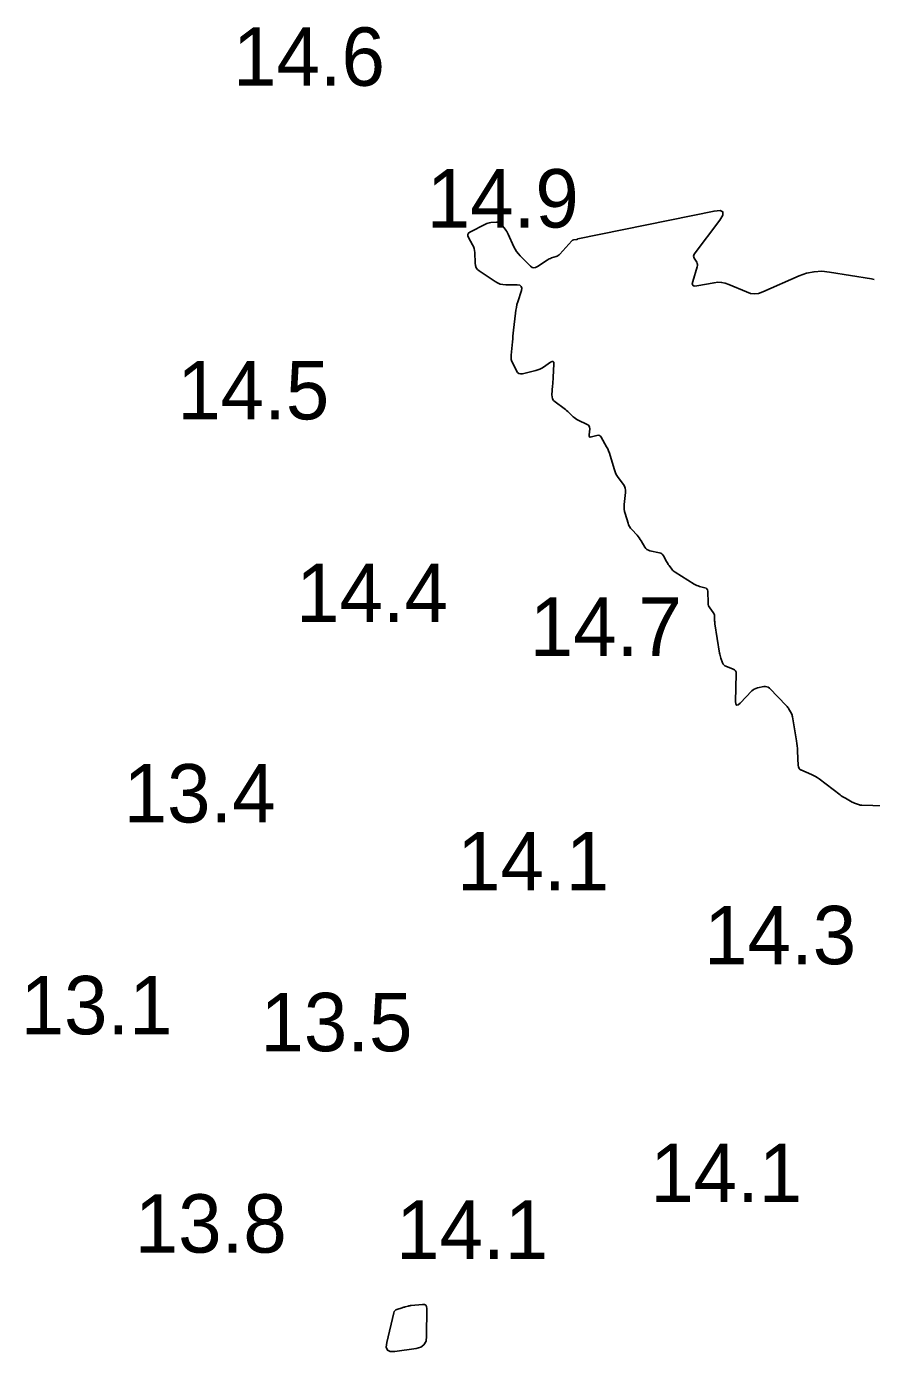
# Model space of a CAD drawing. Extents: x 1023796 to 1112670, y 656573 to 837340.
# Drawn here: x 1101297.6 to 1101370, y 687647.2 to 687760.7 of the extents above; entities that cross this region are included whole.
import ezdxf

# ---------------------------------------------------------------- set-up
doc = ezdxf.new("R2010")
doc.units = 0
doc.layers.add('V-CHAN-CONT-15FT', color=7, linetype='Continuous')
doc.layers.add('V-TOPO-SOUN', color=7, linetype='Continuous')

msp = doc.modelspace()

# ---------------------------------------------------------------- linework, layer by layer
at = {"layer": 'V-CHAN-CONT-15FT'}
msp.add_lwpolyline([(1101370.18, 687739), (1101369.95, 687739.06), (1101366.37, 687739.64), (1101365.7, 687739.71), (1101365.04, 687739.67), (1101364.39, 687739.54), (1101363.76, 687739.31), (1101360.64, 687737.94), (1101360.29, 687737.82), (1101359.94, 687737.79), (1101359.59, 687737.82), (1101359.24, 687737.94), (1101357.75, 687738.59), (1101357.44, 687738.7), (1101357.12, 687738.76), (1101356.8, 687738.77), (1101356.47, 687738.73), (1101354.99, 687738.46), (1101354.78, 687738.45), (1101354.66, 687738.51), (1101354.61, 687738.64), (1101354.65, 687738.85), (1101355.04, 687740.1), (1101355.06, 687740.2), (1101355.06, 687740.29), (1101355.03, 687740.39), (1101354.99, 687740.48), (1101354.77, 687740.84), (1101354.73, 687740.93), (1101354.71, 687741.02), (1101354.73, 687741.1), (1101354.78, 687741.19), (1101356.97, 687744.1), (1101357.23, 687744.53), (1101357.23, 687744.8), (1101356.99, 687744.91), (1101356.48, 687744.87), (1101344.82, 687742.49), (1101344.81, 687742.48), (1101344.8, 687742.48), (1101344.79, 687742.47), (1101344.78, 687742.47), (1101344.74, 687742.44), (1101344.73, 687742.43), (1101344.72, 687742.43), (1101344.71, 687742.43), (1101344.7, 687742.43), (1101344.45, 687742.4), (1101344.41, 687742.39), (1101344.37, 687742.38), (1101344.33, 687742.36), (1101344.3, 687742.33), (1101343.28, 687741.19), (1101343.21, 687741.12), (1101343.13, 687741.06), (1101343.04, 687741.01), (1101342.95, 687740.98), (1101342.56, 687740.85), (1101342.46, 687740.81), (1101342.37, 687740.77), (1101342.28, 687740.72), (1101342.19, 687740.67), (1101341.36, 687740.11), (1101341.2, 687740.03), (1101341.04, 687740.01), (1101340.89, 687740.05), (1101340.75, 687740.16), (1101339.88, 687741.03), (1101339.72, 687741.21), (1101339.57, 687741.4), (1101339.45, 687741.6), (1101339.34, 687741.81), (1101338.86, 687742.88), (1101338.8, 687743), (1101338.73, 687743.11), (1101338.66, 687743.22), (1101338.58, 687743.33), (1101338.24, 687743.76), (1101338.16, 687743.84), (1101338.07, 687743.9), (1101337.96, 687743.93), (1101337.85, 687743.93), (1101337.37, 687743.88), (1101337.25, 687743.87), (1101337.13, 687743.84), (1101337.02, 687743.8), (1101336.91, 687743.75), (1101335.58, 687743.07), (1101335.46, 687742.98), (1101335.39, 687742.87), (1101335.39, 687742.74), (1101335.45, 687742.6), (1101335.81, 687741.99), (1101335.89, 687741.83), (1101335.95, 687741.67), (1101335.98, 687741.5), (1101336, 687741.33), (1101336.01, 687740.4), (1101336.04, 687740.2), (1101336.1, 687740.02), (1101336.22, 687739.87), (1101336.37, 687739.74), (1101337.73, 687738.83), (1101337.94, 687738.71), (1101338.16, 687738.62), (1101338.4, 687738.57), (1101338.64, 687738.55), (1101339.63, 687738.54), (1101339.84, 687738.51), (1101339.96, 687738.42), (1101340.01, 687738.27), (1101339.98, 687738.07), (1101339.67, 687737.1), (1101339.6, 687736.86), (1101339.55, 687736.62), (1101339.5, 687736.38), (1101339.47, 687736.13), (1101339.31, 687734.67), (1101339.29, 687734.42), (1101339.26, 687734.17), (1101339.24, 687733.92), (1101339.21, 687733.67), (1101339.11, 687732.53), (1101339.11, 687732.35), (1101339.12, 687732.17), (1101339.17, 687732), (1101339.24, 687731.84), (1101339.56, 687731.19), (1101339.65, 687731.05), (1101339.77, 687730.96), (1101339.91, 687730.93), (1101340.07, 687730.94), (1101341.21, 687731.22), (1101341.39, 687731.27), (1101341.56, 687731.33), (1101341.72, 687731.42), (1101341.87, 687731.51), (1101342.48, 687731.93), (1101342.61, 687732), (1101342.7, 687731.99), (1101342.75, 687731.92), (1101342.76, 687731.77), (1101342.7, 687730.64), (1101342.69, 687730.45), (1101342.68, 687730.27), (1101342.67, 687730.08), (1101342.65, 687729.89), (1101342.6, 687729.14), (1101342.61, 687728.96), (1101342.65, 687728.8), (1101342.74, 687728.66), (1101342.87, 687728.54), (1101343.65, 687727.95), (1101343.75, 687727.87), (1101343.85, 687727.79), (1101343.95, 687727.7), (1101344.04, 687727.62), (1101344.42, 687727.26), (1101344.51, 687727.18), (1101344.62, 687727.1), (1101344.72, 687727.03), (1101344.84, 687726.97), (1101345.62, 687726.6), (1101345.72, 687726.53), (1101345.79, 687726.45), (1101345.82, 687726.35), (1101345.83, 687726.23), (1101345.77, 687725.71), (1101345.78, 687725.61), (1101345.81, 687725.54), (1101345.88, 687725.52), (1101345.98, 687725.53), (1101346.45, 687725.66), (1101346.56, 687725.67), (1101346.66, 687725.65), (1101346.74, 687725.6), (1101346.8, 687725.51), (1101347.27, 687724.68), (1101347.37, 687724.51), (1101347.45, 687724.33), (1101347.52, 687724.14), (1101347.58, 687723.95), (1101347.94, 687722.72), (1101348, 687722.54), (1101348.08, 687722.37), (1101348.16, 687722.21), (1101348.27, 687722.06), (1101348.71, 687721.45), (1101348.81, 687721.3), (1101348.87, 687721.14), (1101348.9, 687720.96), (1101348.9, 687720.78), (1101348.78, 687719.73), (1101348.77, 687719.54), (1101348.78, 687719.35), (1101348.81, 687719.15), (1101348.86, 687718.97), (1101349.11, 687718.15), (1101349.16, 687718), (1101349.24, 687717.86), (1101349.32, 687717.72), (1101349.43, 687717.6), (1101349.88, 687717.11), (1101349.98, 687717), (1101350.07, 687716.88), (1101350.16, 687716.75), (1101350.24, 687716.63), (1101350.54, 687716.1), (1101350.63, 687715.98), (1101350.73, 687715.89), (1101350.85, 687715.82), (1101350.99, 687715.77), (1101351.8, 687715.6), (1101351.92, 687715.57), (1101352.01, 687715.51), (1101352.09, 687715.43), (1101352.16, 687715.33), (1101352.41, 687714.86), (1101352.46, 687714.77), (1101352.51, 687714.69), (1101352.56, 687714.6), (1101352.62, 687714.52), (1101352.85, 687714.21), (1101352.92, 687714.13), (1101352.98, 687714.06), (1101353.06, 687714), (1101353.14, 687713.95), (1101354.78, 687712.92), (1101354.89, 687712.86), (1101355, 687712.81), (1101355.11, 687712.77), (1101355.22, 687712.73), (1101355.68, 687712.61), (1101355.79, 687712.57), (1101355.86, 687712.51), (1101355.91, 687712.42), (1101355.93, 687712.31), (1101355.96, 687711.28), (1101355.98, 687711.17), (1101356, 687711.07), (1101356.05, 687710.97), (1101356.11, 687710.88), (1101356.41, 687710.48), (1101356.45, 687710.42), (1101356.48, 687710.34), (1101356.5, 687710.27), (1101356.51, 687710.19), (1101356.52, 687709.85), (1101356.52, 687709.77), (1101356.53, 687709.69), (1101356.54, 687709.6), (1101356.55, 687709.52), (1101356.95, 687707.02), (1101356.97, 687706.91), (1101356.99, 687706.81), (1101357.02, 687706.7), (1101357.05, 687706.59), (1101357.2, 687706.18), (1101357.25, 687706.08), (1101357.31, 687706), (1101357.39, 687705.93), (1101357.48, 687705.89), (1101358.11, 687705.65), (1101358.23, 687705.58), (1101358.31, 687705.49), (1101358.36, 687705.38), (1101358.38, 687705.24), (1101358.32, 687702.88), (1101358.34, 687702.66), (1101358.41, 687702.55), (1101358.53, 687702.58), (1101358.7, 687702.72), (1101359.71, 687703.77), (1101359.81, 687703.86), (1101359.92, 687703.93), (1101360.05, 687703.99), (1101360.18, 687704.03), (1101360.74, 687704.15), (1101360.87, 687704.16), (1101360.99, 687704.14), (1101361.11, 687704.09), (1101361.21, 687704.01), (1101362.68, 687702.5), (1101362.74, 687702.43), (1101362.8, 687702.36), (1101362.85, 687702.29), (1101362.89, 687702.21), (1101363.07, 687701.9), (1101363.11, 687701.82), (1101363.15, 687701.73), (1101363.17, 687701.65), (1101363.19, 687701.56), (1101363.54, 687699.49), (1101363.57, 687699.27), (1101363.59, 687699.06), (1101363.61, 687698.84), (1101363.63, 687698.62), (1101363.67, 687697.4), (1101363.68, 687697.36), (1101363.69, 687697.32), (1101363.7, 687697.28), (1101363.71, 687697.25), (1101363.79, 687697.11), (1101363.81, 687697.07), (1101363.83, 687697.05), (1101363.86, 687697.02), (1101363.9, 687697.01), (1101364.83, 687696.61), (1101365, 687696.53), (1101365.16, 687696.45), (1101365.31, 687696.35), (1101365.46, 687696.24), (1101367.26, 687694.88), (1101367.37, 687694.8), (1101367.49, 687694.72), (1101367.6, 687694.65), (1101367.72, 687694.58), (1101368.3, 687694.24), (1101368.37, 687694.21), (1101368.43, 687694.18), (1101368.5, 687694.15), (1101368.57, 687694.13), (1101368.85, 687694.04), (1101368.92, 687694.02), (1101368.99, 687694), (1101369.06, 687694), (1101369.13, 687693.99), (1101371, 687693.94)], dxfattribs=at)
msp.add_lwpolyline([(1101331.79, 687651.16), (1101331.86, 687651.05), (1101331.88, 687650.89), (1101331.87, 687648.51), (1101331.82, 687648.1), (1101331.64, 687647.79), (1101331.36, 687647.58), (1101330.96, 687647.47), (1101329.14, 687647.21), (1101328.76, 687647.21), (1101328.51, 687647.33), (1101328.41, 687647.59), (1101328.45, 687647.97), (1101329.07, 687650.53), (1101329.1, 687650.62), (1101329.15, 687650.7), (1101329.23, 687650.76), (1101329.31, 687650.8), (1101329.78, 687650.95), (1101329.84, 687650.97), (1101329.91, 687650.99), (1101329.97, 687651.01), (1101330.03, 687651.03), (1101330.29, 687651.1), (1101330.35, 687651.12), (1101330.42, 687651.13), (1101330.48, 687651.14), (1101330.55, 687651.15), (1101331.52, 687651.23), (1101331.68, 687651.22)], close=True, dxfattribs=at)

# ---------------------------------------------------------------- texts
at = {"layer": 'V-TOPO-SOUN'}
for s, p in [('14.6 ', (1101315.29, 687755.6)), ('14.9 ', (1101331.88, 687743.46)), ('14.5 ', (1101310.52, 687727.03)), ('14.4 ', (1101320.69, 687709.67)), ('14.7 ', (1101340.7, 687706.78)), ('13.4 ', (1101305.93, 687692.51)), ('14.1 ', (1101334.48, 687686.7)), ('14.3 ', (1101355.63, 687680.37)), ('13.1 ', (1101297.11, 687674.37)), ('13.5 ', (1101317.64, 687672.92)), ('14.1 ', (1101351.01, 687660)), ('13.8 ', (1101306.88, 687655.67)), ('14.1 ', (1101329.26, 687655.14))]:
    msp.add_text(s, height=5, dxfattribs=at).set_placement(p)

doc.saveas('drawing.dxf')
